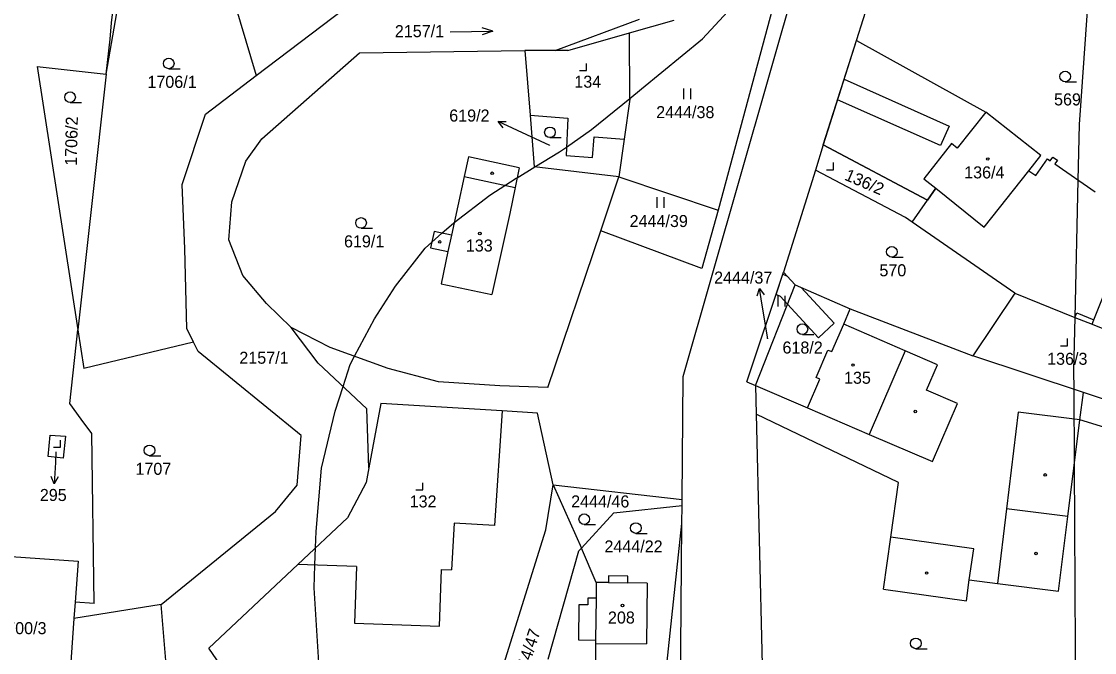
# Model space of a CAD drawing. Extents: x -546762 to -540209, y -1046851 to -1035694.
# Drawn here: x -542708.2 to -542556.7, y -1039468.6 to -1039379.4 of the extents above; entities that cross this region are included whole.
import ezdxf

# ---------------------------------------------------------------- set-up
doc = ezdxf.new("R2010")
doc.units = 0
for name, color, linetype in [('Vrstva 1', 7, 'Continuous'), ('Vrstva 16', 7, 'Continuous'), ('Vrstva 18', 7, 'Continuous'), ('Vrstva 19', 7, 'Continuous'), ('Vrstva 25', 7, 'Continuous'), ('Vrstva 3', 7, 'Continuous'), ('Vrstva 30', 7, 'Continuous'), ('Vrstva 37', 7, 'Continuous'), ('Vrstva 4', 7, 'Continuous'), ('Vrstva 52', 7, 'Continuous')]:
    doc.layers.add(name, color=color, linetype=linetype)

msp = doc.modelspace()

# ---------------------------------------------------------------- linework, layer by layer
at = {"layer": 'Vrstva 1'}
msp.add_line((-542622.36, -1039381.05), (-542616.01, -1039379.25), dxfattribs=at)
for points in [[(-542614.75, -1039429.6), (-542590.46, -1039344.67)], [(-542682.62, -1039361.62), (-542675.04, -1039387.07)], [(-542696.22, -1039386.89), (-542692.6, -1039365.98)], [(-542695.5, -1039379.63), (-542693.9, -1039366.55)], [(-542601.47, -1039375.13), (-542609.81, -1039406.08)], [(-542588.11, -1039375.18), (-542594.97, -1039396.88)], [(-542675.04, -1039387.07), (-542662.65, -1039377.66)], [(-542695.67, -1039381.94), (-542695.5, -1039379.63)], [(-542632.83, -1039383.53), (-542620.91, -1039379.14)], [(-542631.07, -1039383.52), (-542622.36, -1039381.05)], [(-542622.31, -1039390.41), (-542622.36, -1039381.05)], [(-542696.22, -1039386.89), (-542695.67, -1039381.94)], [(-542674.27, -1039396.01), (-542660.46, -1039383.87)], [(-542660.46, -1039383.87), (-542637.11, -1039383.52)], [(-542634.8, -1039383.54), (-542637.11, -1039383.52)], [(-542637.11, -1039383.52), (-542636.37, -1039392.69)], [(-542632.83, -1039383.53), (-542634.8, -1039383.54)], [(-542631.07, -1039383.52), (-542632.83, -1039383.53)], [(-542705.98, -1039385.79), (-542696.22, -1039386.89)], [(-542705.98, -1039385.79), (-542700.22, -1039423.02)], [(-542696.22, -1039386.89), (-542700.22, -1039423.02)], [(-542682.21, -1039392.52), (-542675.04, -1039387.07)], [(-542622.31, -1039390.41), (-542623.1, -1039396.07)], [(-542685.48, -1039402.47), (-542682.21, -1039392.52)], [(-542636.37, -1039392.69), (-542635.79, -1039399.98)], [(-542636.37, -1039392.69), (-542631.06, -1039393.08)], [(-542631.06, -1039393.08), (-542631.29, -1039398.38)], [(-542572.04, -1039392.24), (-542576.08, -1039397.32)], [(-542564.27, -1039398.36), (-542572.04, -1039392.24)], [(-542676.51, -1039399.18), (-542674.27, -1039396.01)], [(-542627.55, -1039398.65), (-542627.34, -1039395.76)], [(-542627.34, -1039395.76), (-542623.1, -1039396.07)], [(-542623.1, -1039396.07), (-542623.84, -1039401.39)], [(-542594.97, -1039396.88), (-542596.08, -1039400.44)], [(-542594.97, -1039396.88), (-542580.26, -1039404.67)], [(-542576.86, -1039396.7), (-542580.8, -1039401.65)], [(-542576.08, -1039397.32), (-542576.86, -1039396.7)], [(-542678.51, -1039404.91), (-542676.51, -1039399.18)], [(-542645.08, -1039398.55), (-542645.69, -1039401.33)], [(-542637.9, -1039400.1), (-542645.08, -1039398.55)], [(-542631.29, -1039398.38), (-542627.55, -1039398.65)], [(-542565.97, -1039400.52), (-542564.27, -1039398.36)], [(-542564.98, -1039401.2), (-542563.34, -1039398.83)], [(-542563.34, -1039398.83), (-542562.92, -1039399.12)], [(-542562.92, -1039399.12), (-542562.56, -1039398.6)], [(-542562.56, -1039398.6), (-542561.91, -1039399.05)], [(-542561.91, -1039399.05), (-542562.27, -1039399.57)], [(-542637.9, -1039400.1), (-542638.5, -1039402.89)], [(-542623.84, -1039401.39), (-542635.79, -1039399.98)], [(-542596.08, -1039400.44), (-542600.59, -1039414.87)], [(-542583.39, -1039407.14), (-542596.08, -1039400.44)], [(-542572.25, -1039408.49), (-542565.97, -1039400.52)], [(-542565.97, -1039400.52), (-542564.98, -1039401.2)], [(-542562.27, -1039399.57), (-542556.57, -1039403.53)], [(-542685.14, -1039411.57), (-542685.48, -1039402.47)], [(-542645.69, -1039401.33), (-542647.48, -1039409.64)], [(-542626.41, -1039409.02), (-542623.84, -1039401.39)], [(-542623.84, -1039401.39), (-542609.81, -1039406.08)], [(-542580.8, -1039401.65), (-542579.1, -1039403.01)], [(-542638.5, -1039402.89), (-542639.25, -1039406.57)], [(-542580.26, -1039404.67), (-542579.1, -1039403.01)], [(-542579.1, -1039403.01), (-542572.25, -1039408.49)], [(-542678.91, -1039410.29), (-542678.51, -1039404.91)], [(-542582.44, -1039407.8), (-542580.26, -1039404.67)], [(-542639.25, -1039406.57), (-542641.77, -1039418.01)], [(-542609.81, -1039406.08), (-542612.14, -1039414.32)], [(-542582.44, -1039407.8), (-542583.39, -1039407.14)], [(-542567.95, -1039417.84), (-542582.44, -1039407.8)], [(-542649.92, -1039409.12), (-542650.42, -1039411.41)], [(-542647.48, -1039409.64), (-542649.92, -1039409.12)], [(-542633.87, -1039431.16), (-542626.41, -1039409.02)], [(-542612.14, -1039414.32), (-542626.41, -1039409.02)], [(-542684.83, -1039422.83), (-542685.14, -1039411.57)], [(-542676.96, -1039415.31), (-542678.91, -1039410.29)], [(-542650.42, -1039411.41), (-542647.97, -1039411.94)], [(-542647.97, -1039411.94), (-542648.95, -1039416.48)], [(-542673.58, -1039419.26), (-542676.96, -1039415.31)], [(-542605.76, -1039430.34), (-542600.59, -1039414.87)], [(-542598.96, -1039416.66), (-542600.59, -1039414.87)], [(-542648.95, -1039416.48), (-542641.77, -1039418.01)], [(-542604.54, -1039430.86), (-542598.96, -1039416.66)], [(-542598.96, -1039416.66), (-542591.16, -1039420.04)], [(-542567.95, -1039417.84), (-542573.86, -1039426.69)], [(-542567.95, -1039417.84), (-542559.44, -1039421.24)], [(-542670.1, -1039422.68), (-542673.58, -1039419.26)], [(-542592.09, -1039422.19), (-542591.16, -1039420.04)], [(-542591.16, -1039420.04), (-542573.86, -1039426.69)], [(-542593.77, -1039426.08), (-542592.09, -1039422.19)], [(-542559.44, -1039421.24), (-542557.02, -1039422.21)], [(-542557.02, -1039422.21), (-542549.62, -1039425.17)], [(-542701.38, -1039433.43), (-542700.22, -1039423.02)], [(-542700.22, -1039423.02), (-542699.38, -1039428.48)], [(-542683.9, -1039424.72), (-542684.83, -1039422.83)], [(-542666.31, -1039427.7), (-542670.1, -1039422.68)], [(-542664.59, -1039425.49), (-542670.1, -1039422.68)], [(-542683.9, -1039424.72), (-542699.38, -1039428.48)], [(-542683.25, -1039426.05), (-542683.9, -1039424.72)], [(-542668.69, -1039437.91), (-542683.25, -1039426.05)], [(-542656.41, -1039428.48), (-542664.59, -1039425.49)], [(-542596, -1039429.75), (-542594.32, -1039425.85)], [(-542594.32, -1039425.85), (-542593.77, -1039426.08)], [(-542558.25, -1039431.87), (-542573.86, -1039426.69)], [(-542659.43, -1039434.16), (-542666.31, -1039427.7)], [(-542649.31, -1039430.35), (-542656.41, -1039428.48)], [(-542614.9, -1039446.97), (-542614.75, -1039429.6)], [(-542595.45, -1039429.99), (-542596, -1039429.75)], [(-542640.67, -1039430.93), (-542649.31, -1039430.35)], [(-542633.87, -1039431.16), (-542640.67, -1039430.93)], [(-542605.76, -1039430.34), (-542604.54, -1039430.86)], [(-542604.54, -1039430.86), (-542604.44, -1039434.91)], [(-542604.54, -1039430.86), (-542597.19, -1039434.03)], [(-542597.19, -1039434.03), (-542595.45, -1039429.99)], [(-542558.73, -1039435.72), (-542558.25, -1039431.87)], [(-542553, -1039433.61), (-542558.25, -1039431.87)], [(-542699.75, -1039435.64), (-542701.38, -1039433.43)], [(-542659.15, -1039442.49), (-542659.43, -1039434.16)], [(-542657.45, -1039433.41), (-542659.15, -1039442.49)], [(-542640.33, -1039434.44), (-542657.45, -1039433.41)], [(-542698.25, -1039437.65), (-542699.75, -1039435.64)], [(-542640.33, -1039434.44), (-542641.41, -1039450.66)], [(-542635.34, -1039434.75), (-542640.33, -1039434.44)], [(-542633.12, -1039444.9), (-542635.34, -1039434.75)], [(-542584.34, -1039444.55), (-542604.44, -1039434.91)], [(-542604.44, -1039434.91), (-542603.61, -1039470.3)], [(-542560.43, -1039449.39), (-542558.73, -1039435.72)], [(-542550, -1039438.39), (-542558.73, -1039435.72)], [(-542704.43, -1039440.9), (-542704.12, -1039437.88)], [(-542704.12, -1039437.88), (-542702, -1039438.04)], [(-542702, -1039438.04), (-542702.29, -1039441.11)], [(-542697.92, -1039461.65), (-542698.25, -1039437.65)], [(-542669.28, -1039444.96), (-542668.69, -1039437.91)], [(-542702.29, -1039441.11), (-542704.43, -1039440.9)], [(-542659.15, -1039442.49), (-542659.53, -1039444.56)], [(-542672.33, -1039448.66), (-542669.28, -1039444.96)], [(-542659.53, -1039444.56), (-542662.18, -1039449.55)], [(-542634.14, -1039451.25), (-542633.12, -1039444.9)], [(-542633.12, -1039444.9), (-542629.11, -1039453.82)], [(-542633.12, -1039444.9), (-542614.9, -1039446.97)], [(-542585.43, -1039452.3), (-542584.34, -1039444.55)], [(-542624.54, -1039448.87), (-542614.91, -1039447.83)], [(-542614.93, -1039450.36), (-542614.91, -1039447.83)], [(-542614.91, -1039447.83), (-542614.9, -1039446.97)], [(-542688.45, -1039461.79), (-542672.33, -1039448.66)], [(-542629.11, -1039453.82), (-542624.54, -1039448.87)], [(-542561.75, -1039459.93), (-542560.43, -1039449.39)], [(-542662.18, -1039449.55), (-542669.19, -1039456.15)], [(-542647.09, -1039450.31), (-542647.49, -1039456.92)], [(-542641.41, -1039450.66), (-542647.09, -1039450.31)], [(-542617.09, -1039470.26), (-542614.93, -1039450.36)], [(-542615.38, -1039503.08), (-542614.93, -1039450.36)], [(-542640.3, -1039471), (-542634.14, -1039451.25)], [(-542586.46, -1039459.62), (-542585.43, -1039452.3)], [(-542629.48, -1039454.22), (-542629.11, -1039453.82)], [(-542627.03, -1039458.69), (-542629.11, -1039453.82)], [(-542715.13, -1039454.65), (-542700.2, -1039455.69)], [(-542633.83, -1039469.51), (-542629.48, -1039454.22)], [(-542700.2, -1039455.69), (-542700.61, -1039461.45)], [(-542669.19, -1039456.15), (-542681.72, -1039467.97)], [(-542660.9, -1039456.44), (-542669.19, -1039456.15)], [(-542660.9, -1039456.44), (-542661.18, -1039464.44)], [(-542649.18, -1039464.86), (-542648.9, -1039456.87)], [(-542648.9, -1039456.87), (-542647.49, -1039456.92)], [(-542625.29, -1039457.76), (-542625.3, -1039458.71)], [(-542622.58, -1039457.79), (-542625.29, -1039457.76)], [(-542622.59, -1039458.74), (-542622.58, -1039457.79)], [(-542574.77, -1039461.27), (-542574.36, -1039458.3)], [(-542574.36, -1039458.3), (-542570.4, -1039458.85)], [(-542625.3, -1039458.71), (-542627.03, -1039458.69)], [(-542619.86, -1039458.77), (-542622.59, -1039458.74)], [(-542619.86, -1039458.77), (-542619.96, -1039467.37)], [(-542586.46, -1039459.62), (-542574.77, -1039461.27)], [(-542570.4, -1039458.85), (-542561.75, -1039459.93)], [(-542700.61, -1039461.45), (-542700.78, -1039463.8)], [(-542697.92, -1039461.65), (-542700.61, -1039461.45)], [(-542688.45, -1039461.79), (-542700.78, -1039463.8)], [(-542687.58, -1039472.52), (-542688.45, -1039461.79)], [(-542700.78, -1039463.8), (-542701.79, -1039478.07)], [(-542661.18, -1039464.44), (-542649.18, -1039464.86)], [(-542627.13, -1039467.29), (-542627.16, -1039469.81)], [(-542627.13, -1039467.29), (-542619.96, -1039467.37)], [(-542657.01, -1039504.05), (-542681.72, -1039467.97)]]:
    msp.add_lwpolyline(points, dxfattribs=at)
at = {"layer": 'Vrstva 16'}
for p, q in [((-542638.16, -1039394.84), (-542640.88, -1039393.58)), ((-542603.5, -1039420.1), (-542603.99, -1039417.14)), ((-542703.41, -1039441.74), (-542703.56, -1039444.74))]:
    msp.add_line(p, q, dxfattribs=at)
for points in [[(-542640.19, -1039394.46), (-542640.88, -1039393.58), (-542639.77, -1039393.55)], [(-542633.57, -1039396.95), (-542638.16, -1039394.84)], [(-542604.32, -1039418.21), (-542603.99, -1039417.14), (-542603.33, -1039418.05)], [(-542602.81, -1039424.29), (-542603.5, -1039420.1)], [(-542703.34, -1039440.22), (-542703.41, -1039441.74)], [(-542703.01, -1039443.76), (-542703.56, -1039444.74), (-542704.01, -1039443.71)]]:
    msp.add_lwpolyline(points, dxfattribs=at)
at = {"layer": 'Vrstva 25'}
for p, q in [((-542687.4, -1039386.12), (-542685.8, -1039386.12)), ((-542614.67, -1039390.4), (-542614.67, -1039388.9)), ((-542613.67, -1039390.4), (-542613.67, -1039388.9)), ((-542560.83, -1039387.96), (-542559.23, -1039387.96)), ((-542701.33, -1039390.88), (-542699.73, -1039390.88)), ((-542633.57, -1039395.85), (-542631.97, -1039395.85)), ((-542618.43, -1039405.78), (-542618.43, -1039404.28)), ((-542617.43, -1039405.78), (-542617.43, -1039404.28)), ((-542660.24, -1039408.65), (-542658.64, -1039408.65)), ((-542585.3, -1039412.74), (-542583.7, -1039412.74)), ((-542601.34, -1039419.71), (-542601.34, -1039418.21)), ((-542600.34, -1039419.71), (-542600.34, -1039418.21)), ((-542597.93, -1039423.65), (-542596.33, -1039423.65)), ((-542690.12, -1039440.78), (-542688.52, -1039440.78)), ((-542628.73, -1039450.5), (-542627.13, -1039450.5)), ((-542621.44, -1039451.75), (-542619.84, -1039451.75)), ((-542581.91, -1039468.04), (-542580.31, -1039468.04))]:
    msp.add_line(p, q, dxfattribs=at)
for points in [[(-542647.64, -1039380.89), (-542641.64, -1039380.79), (-542643.15, -1039380.32)], [(-542641.64, -1039380.79), (-542643.13, -1039381.32)], [(-542629.42, -1039386.39), (-542628.42, -1039386.39), (-542628.42, -1039385.39)], [(-542594.54, -1039400.38), (-542593.54, -1039400.38), (-542593.54, -1039399.38)], [(-542561.49, -1039425.24), (-542560.49, -1039425.24), (-542560.49, -1039424.24)], [(-542703.68, -1039439.57), (-542702.68, -1039439.57), (-542702.68, -1039438.57)], [(-542652.5, -1039445.6), (-542651.5, -1039445.6), (-542651.5, -1039444.6)]]:
    msp.add_lwpolyline(points, dxfattribs=at)
for centre, radius in [((-542687.4, -1039385.37), 0.75), ((-542560.83, -1039387.21), 0.75), ((-542701.33, -1039390.13), 0.75), ((-542633.57, -1039395.1), 0.75), ((-542571.75, -1039398.88), 0.175), ((-542641.73, -1039400.88), 0.175), ((-542660.24, -1039407.9), 0.75), ((-542643.47, -1039409.39), 0.175), ((-542649.14, -1039410.58), 0.175), ((-542585.3, -1039411.99), 0.75), ((-542597.93, -1039422.9), 0.75), ((-542590.77, -1039427.97), 0.175), ((-542581.99, -1039434.54), 0.175), ((-542690.12, -1039440.03), 0.75), ((-542563.65, -1039443.49), 0.175), ((-542628.73, -1039449.75), 0.75), ((-542621.44, -1039451), 0.75), ((-542564.94, -1039454.6), 0.175), ((-542580.38, -1039457.36), 0.175), ((-542623.33, -1039461.94), 0.175), ((-542581.91, -1039467.29), 0.75)]:
    msp.add_circle(centre, radius, dxfattribs=at)
at = {"layer": 'Vrstva 3'}
for points in [[(-542572.04, -1039392.24), (-542576.08, -1039397.32)], [(-542564.27, -1039398.36), (-542572.04, -1039392.24)], [(-542576.86, -1039396.7), (-542580.8, -1039401.65)], [(-542576.08, -1039397.32), (-542576.86, -1039396.7)], [(-542565.97, -1039400.52), (-542564.27, -1039398.36)], [(-542572.25, -1039408.49), (-542565.97, -1039400.52)], [(-542645.69, -1039401.33), (-542647.48, -1039409.64)], [(-542645.69, -1039401.33), (-542638.5, -1039402.89)], [(-542580.8, -1039401.65), (-542579.1, -1039403.01)], [(-542638.5, -1039402.89), (-542639.25, -1039406.57)], [(-542579.1, -1039403.01), (-542572.25, -1039408.49)], [(-542639.25, -1039406.57), (-542641.77, -1039418.01)], [(-542647.48, -1039409.64), (-542647.97, -1039411.94)], [(-542647.97, -1039411.94), (-542648.95, -1039416.48)], [(-542648.95, -1039416.48), (-542641.77, -1039418.01)], [(-542593.77, -1039426.08), (-542592.09, -1039422.19)], [(-542583.43, -1039425.96), (-542592.09, -1039422.19)], [(-542596, -1039429.75), (-542594.32, -1039425.85)], [(-542594.32, -1039425.85), (-542593.77, -1039426.08)], [(-542583.43, -1039425.96), (-542588.51, -1039437.77)], [(-542595.45, -1039429.99), (-542596, -1039429.75)], [(-542597.19, -1039434.03), (-542595.45, -1039429.99)], [(-542597.19, -1039434.03), (-542588.51, -1039437.77)], [(-542627.03, -1039458.69), (-542627.06, -1039460.91)], [(-542625.3, -1039458.71), (-542627.03, -1039458.69)], [(-542625.3, -1039458.71), (-542622.59, -1039458.74)], [(-542619.86, -1039458.77), (-542622.59, -1039458.74)], [(-542619.86, -1039458.77), (-542619.96, -1039467.37)], [(-542627.06, -1039460.91), (-542627.12, -1039466.82)], [(-542627.12, -1039466.82), (-542627.13, -1039467.29)], [(-542627.13, -1039467.29), (-542619.96, -1039467.37)]]:
    msp.add_lwpolyline(points, dxfattribs=at)
at = {"layer": 'Vrstva 30'}
for points in [[(-542590.3, -1039382.11), (-542572.04, -1039392.24), (-542576.08, -1039397.32), (-542576.86, -1039396.7), (-542580.8, -1039401.65), (-542579.1, -1039403.01), (-542580.26, -1039404.67), (-542594.97, -1039396.88), (-542590.3, -1039382.11)], [(-542592.04, -1039387.61), (-542577.21, -1039394.21), (-542578.43, -1039396.95), (-542592.95, -1039390.49), (-542592.04, -1039387.61)], [(-542595.63, -1039424.11), (-542600.03, -1039419.37), (-542601.02, -1039418.31), (-542601.64, -1039418.01), (-542600.68, -1039415.14), (-542600.08, -1039415.43), (-542598.96, -1039416.66), (-542598.11, -1039417.03), (-542593.43, -1039422.07), (-542595.63, -1039424.11)]]:
    msp.add_lwpolyline(points, dxfattribs=at)
at = {"layer": 'Vrstva 37'}
for centre in [(-542571.75, -1039398.88), (-542643.47, -1039409.39), (-542590.77, -1039427.97), (-542623.33, -1039461.94)]:
    msp.add_circle(centre, 0.175, dxfattribs=at)
at = {"layer": 'Vrstva 4'}
for points in [[(-542645.69, -1039401.33), (-542638.5, -1039402.89)], [(-542556.78, -1039421.58), (-542549.62, -1039403.69)], [(-542647.48, -1039409.64), (-542647.97, -1039411.94)], [(-542559.44, -1039421.24), (-542559.19, -1039420.62)], [(-542559.19, -1039420.62), (-542556.78, -1039421.58)], [(-542583.43, -1039425.96), (-542592.09, -1039422.19)], [(-542557.02, -1039422.21), (-542556.78, -1039421.58)], [(-542583.43, -1039425.96), (-542588.51, -1039437.77)], [(-542578.84, -1039427.94), (-542583.43, -1039425.96)], [(-542580.38, -1039431.53), (-542578.84, -1039427.94)], [(-542576.02, -1039433.4), (-542580.38, -1039431.53)], [(-542597.19, -1039434.03), (-542588.51, -1039437.77)], [(-542579.56, -1039441.62), (-542576.02, -1039433.4)], [(-542567.46, -1039434.63), (-542569.12, -1039448.3)], [(-542558.73, -1039435.72), (-542567.46, -1039434.63)], [(-542588.51, -1039437.77), (-542579.56, -1039441.62)], [(-542569.12, -1039448.3), (-542570.4, -1039458.85)], [(-542560.43, -1039449.39), (-542569.12, -1039448.3)], [(-542573.74, -1039453.94), (-542585.43, -1039452.3)], [(-542574.36, -1039458.3), (-542573.74, -1039453.94)], [(-542627.03, -1039458.69), (-542627.06, -1039460.91)], [(-542625.3, -1039458.71), (-542622.59, -1039458.74)], [(-542628.22, -1039460.9), (-542628.23, -1039461.87)], [(-542627.06, -1039460.91), (-542628.22, -1039460.9)], [(-542627.06, -1039460.91), (-542627.12, -1039466.82)], [(-542629.48, -1039461.86), (-542629.53, -1039466.79)], [(-542628.23, -1039461.87), (-542629.48, -1039461.86)], [(-542629.53, -1039466.79), (-542627.12, -1039466.82)], [(-542627.12, -1039466.82), (-542627.13, -1039467.29)]]:
    msp.add_lwpolyline(points, dxfattribs=at)
at = {"layer": 'Vrstva 52'}
for points in [[(-542559.32, -1039476.62), (-542559.51, -1039441.98), (-542559.57, -1039431.43), (-542559.58, -1039428.76), (-542559.41, -1039421.25), (-542558.98, -1039401.86), (-542558.8, -1039393.98), (-542557.47, -1039375.21), (-542556.71, -1039364.42), (-542554.87, -1039347.66), (-542554.61, -1039345.33), (-542552.78, -1039333.61), (-542551.22, -1039323.62), (-542550.86, -1039321.51), (-542549.39, -1039312.99), (-542545.57, -1039290.71), (-542545.54, -1039290.55)], [(-542666.12, -1039471.51), (-542666.87, -1039459.43), (-542666.75, -1039456.24), (-542666.66, -1039453.76), (-542666.57, -1039451.51), (-542665.82, -1039442.54), (-542663.88, -1039434.47), (-542662.78, -1039431.01), (-542661.79, -1039427.89), (-542661.17, -1039426.74), (-542658.35, -1039421.47), (-542655.36, -1039416.83), (-542651.18, -1039411.45), (-542650.25, -1039410.62), (-542648.82, -1039409.35), (-542647.15, -1039407.87), (-542647.09, -1039407.82), (-542642.07, -1039403.98), (-542638.34, -1039401.59), (-542638.2, -1039401.51), (-542635.71, -1039399.99), (-542632.21, -1039397.85), (-542631.24, -1039397.18), (-542627.69, -1039394.72), (-542622.31, -1039390.32), (-542620.64, -1039388.96), (-542612.01, -1039381.9), (-542607.29, -1039376.78)]]:
    msp.add_lwpolyline(points, dxfattribs=at)

# ---------------------------------------------------------------- texts
at = {"layer": 'Vrstva 16'}
for s, p in [('619/2', (-542647.79, -1039393.58)), ('2444/37', (-542610.39, -1039416.47)), ('2157/1', (-542677.43, -1039427.79)), ('295', (-542705.6, -1039447.18))]:
    msp.add_text(s, height=1.7, dxfattribs=at).set_placement(p)
at = {"layer": 'Vrstva 18'}
for s, height, p in [('2157/1', 1.7, (-542655.47, -1039381.66)), ('1706/1', 1.7, (-542690.41, -1039388.82)), ('569', 1.7, (-542562.39, -1039391.3)), ('2444/38', 1.7, (-542618.57, -1039393.1)), ('619/2', 0.1, (-542633.74, -1039396.95)), ('2444/39', 1.7, (-542622.32, -1039408.48)), ('619/1', 1.7, (-542662.65, -1039411.35)), ('570', 1.7, (-542587.05, -1039415.44)), ('2444/37', 0.1, (-542603.08, -1039424.29)), ('618/2', 1.7, (-542600.74, -1039426.35)), ('1707', 1.7, (-542692.1, -1039443.48)), ('2444/46', 1.7, (-542630.58, -1039448.09)), ('2444/22', 1.7, (-542625.88, -1039454.45)), ('1700/3', 1.7, (-542711.61, -1039465.99))]:
    msp.add_text(s, height=height, dxfattribs=at).set_placement(p)
for s, rotation, p in [('1706/2', 88.8009, (-542700.37, -1039399.84)), ('2444/47', 71.7549, (-542637.44, -1039473.39))]:
    msp.add_text(s, height=1.7, rotation=rotation, dxfattribs=at).set_placement(p)
at = {"layer": 'Vrstva 19'}
for s, height, p in [('134', 1.7, (-542630.13, -1039388.8)), ('136/4', 1.7, (-542575.08, -1039401.61)), ('133', 1.7, (-542645.45, -1039411.94)), ('136/3', 1.7, (-542563.37, -1039427.94)), ('135', 1.7, (-542592.05, -1039430.62)), ('295', 0.1, (-542703.44, -1039440.22)), ('132', 1.7, (-542653.38, -1039448.09)), ('208', 1.7, (-542625.38, -1039464.49))]:
    msp.add_text(s, height=height, dxfattribs=at).set_placement(p)
msp.add_text('136/2', height=1.7, rotation=336.5387, dxfattribs=at).set_placement((-542592.1, -1039401.76))

doc.saveas('drawing.dxf')
